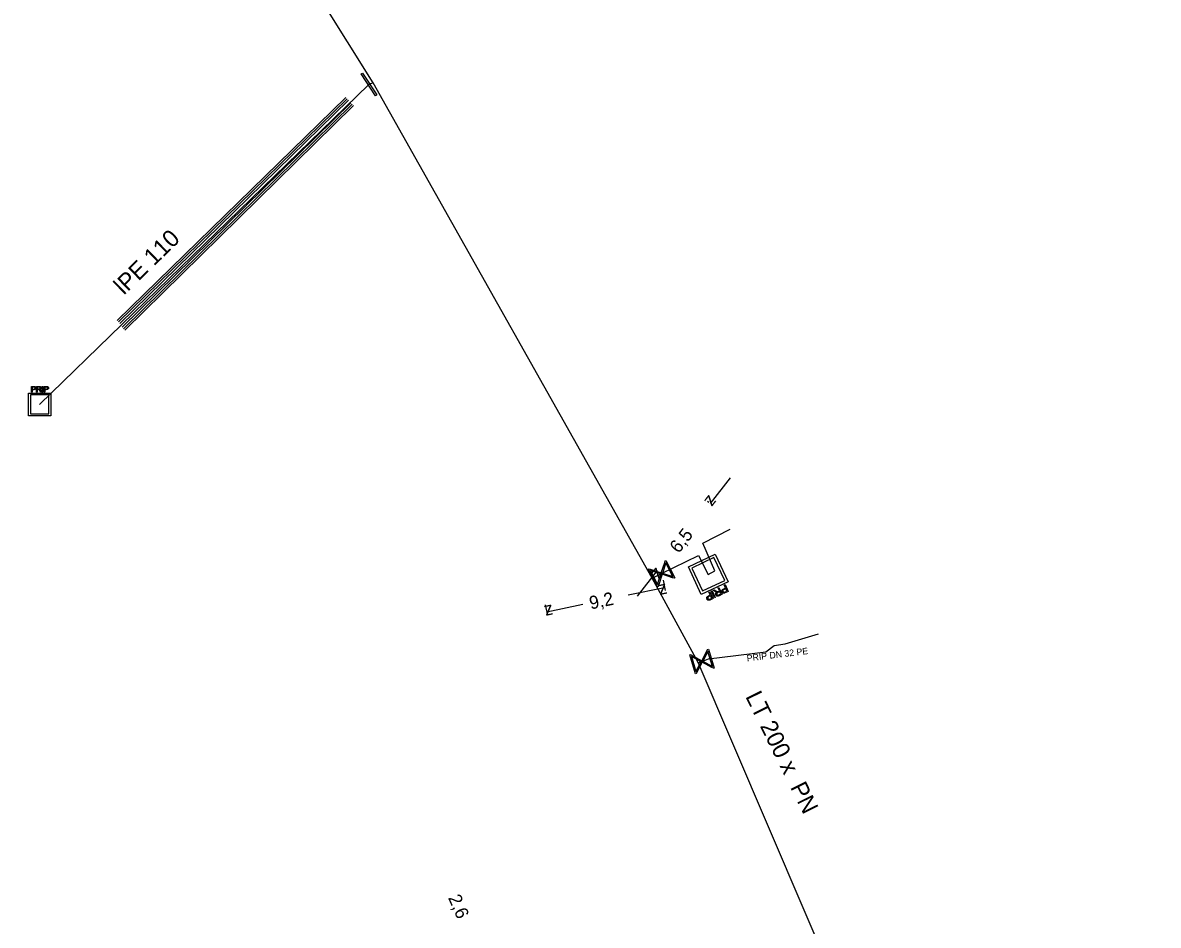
# Model space of a CAD drawing. Extents: x -643544 to -637295, y -1119190 to -1111715.
# Drawn here: x -641157.1 to -641070.3, y -1115709.5 to -1115640.6 of the extents above; entities that cross this region are included whole.
import ezdxf

# ---------------------------------------------------------------- set-up
doc = ezdxf.new("R2010")
doc.units = 0
for name, color, linetype in [('Default', 7, 'Continuous'), ('VP Chránička', 7, 'Continuous'), ('VP Chránička - okraje', 7, 'Continuous'), ('VP Kótování', 7, 'Continuous'), ('VP Popis přípojky', 7, 'Continuous'), ('VP Přípojka', 7, 'Continuous'), ('VP Řad', 7, 'Continuous'), ('VP Řad - popis', 7, 'Continuous'), ('VP Šachta', 7, 'Continuous'), ('VP Šoupě', 7, 'Continuous')]:
    doc.layers.add(name, color=color, linetype=linetype)

msp = doc.modelspace()

# ---------------------------------------------------------------- linework, layer by layer
at = {"layer": 'Default'}
for points in [[(-641156.22, -1115668.336), (-641156.177, -1115668.336), (-641156.154, -1115668.34), (-641156.123, -1115668.346), (-641156.101, -1115668.361), (-641156.079, -1115668.376), (-641156.066, -1115668.402), (-641156.054, -1115668.428), (-641156.054, -1115668.46), (-641156.054, -1115668.516), (-641156.088, -1115668.554), (-641156.123, -1115668.591), (-641156.214, -1115668.591)], [(-641156.214, -1115668.541), (-641156.158, -1115668.541), (-641156.135, -1115668.521), (-641156.113, -1115668.5), (-641156.113, -1115668.462), (-641156.113, -1115668.436), (-641156.126, -1115668.417), (-641156.139, -1115668.397), (-641156.161, -1115668.392), (-641156.176, -1115668.387), (-641156.215, -1115668.387)], [(-641155.818, -1115668.526), (-641155.779, -1115668.526), (-641155.757, -1115668.518), (-641155.735, -1115668.51), (-641155.724, -1115668.493), (-641155.713, -1115668.475), (-641155.713, -1115668.453), (-641155.713, -1115668.424), (-641155.735, -1115668.404), (-641155.757, -1115668.384), (-641155.805, -1115668.384)], [(-641155.806, -1115668.336), (-641155.749, -1115668.336), (-641155.719, -1115668.348), (-641155.689, -1115668.359), (-641155.672, -1115668.389), (-641155.654, -1115668.418), (-641155.654, -1115668.453), (-641155.654, -1115668.5), (-641155.683, -1115668.531), (-641155.713, -1115668.562), (-641155.774, -1115668.57), (-641155.752, -1115668.582), (-641155.741, -1115668.592), (-641155.716, -1115668.614), (-641155.694, -1115668.649)], [(-641155.257, -1115668.337), (-641155.215, -1115668.337), (-641155.191, -1115668.342), (-641155.16, -1115668.348), (-641155.139, -1115668.362), (-641155.117, -1115668.377), (-641155.104, -1115668.403), (-641155.092, -1115668.43), (-641155.092, -1115668.462), (-641155.092, -1115668.518), (-641155.126, -1115668.555), (-641155.16, -1115668.592), (-641155.251, -1115668.592)], [(-641155.251, -1115668.543), (-641155.196, -1115668.543), (-641155.173, -1115668.522), (-641155.15, -1115668.502), (-641155.15, -1115668.463), (-641155.15, -1115668.437), (-641155.163, -1115668.418), (-641155.177, -1115668.399), (-641155.199, -1115668.393), (-641155.213, -1115668.389), (-641155.253, -1115668.389)], [(-641155.746, -1115668.677), (-641155.771, -1115668.638), (-641155.787, -1115668.617), (-641155.804, -1115668.597), (-641155.817, -1115668.589), (-641155.83, -1115668.581), (-641155.843, -1115668.578), (-641155.852, -1115668.575), (-641155.874, -1115668.575)], [(-641103.845, -1115684.33), (-641103.914, -1115684.362), (-641103.957, -1115684.365), (-641103.999, -1115684.368), (-641104.037, -1115684.343), (-641104.075, -1115684.318), (-641104.095, -1115684.275), (-641104.122, -1115684.219), (-641104.104, -1115684.165), (-641104.086, -1115684.111), (-641104.017, -1115684.066), (-641104.05, -1115684.064), (-641104.07, -1115684.058), (-641104.113, -1115684.046), (-641104.159, -1115684.016)], [(-641104.111, -1115683.952), (-641104.059, -1115683.986), (-641104.028, -1115684.002), (-641103.997, -1115684.017), (-641103.976, -1115684.019), (-641103.956, -1115684.022), (-641103.938, -1115684.018), (-641103.926, -1115684.016), (-641103.899, -1115684.004)], [(-641103.347, -1115684.095), (-641103.398, -1115684.119), (-641103.429, -1115684.127), (-641103.469, -1115684.138), (-641103.504, -1115684.132), (-641103.539, -1115684.127), (-641103.569, -1115684.102), (-641103.599, -1115684.078), (-641103.617, -1115684.039), (-641103.649, -1115683.972), (-641103.628, -1115683.907), (-641103.608, -1115683.843), (-641103.499, -1115683.791)], [(-641103.47, -1115683.851), (-641103.537, -1115683.883), (-641103.553, -1115683.92), (-641103.569, -1115683.958), (-641103.547, -1115684.004), (-641103.532, -1115684.036), (-641103.505, -1115684.051), (-641103.479, -1115684.067), (-641103.449, -1115684.061), (-641103.429, -1115684.058), (-641103.381, -1115684.036)], [(-641104.508, -1115684.641), (-641104.559, -1115684.665), (-641104.59, -1115684.673), (-641104.63, -1115684.683), (-641104.665, -1115684.678), (-641104.7, -1115684.673), (-641104.73, -1115684.648), (-641104.76, -1115684.623), (-641104.778, -1115684.585), (-641104.81, -1115684.517), (-641104.79, -1115684.453), (-641104.77, -1115684.388), (-641104.66, -1115684.337)], [(-641104.632, -1115684.397), (-641104.699, -1115684.428), (-641104.715, -1115684.466), (-641104.73, -1115684.504), (-641104.709, -1115684.55), (-641104.694, -1115684.581), (-641104.667, -1115684.597), (-641104.64, -1115684.612), (-641104.61, -1115684.607), (-641104.59, -1115684.604), (-641104.542, -1115684.581)], [(-641103.939, -1115684.094), (-641103.987, -1115684.116), (-641104.009, -1115684.138), (-641104.03, -1115684.161), (-641104.034, -1115684.188), (-641104.037, -1115684.215), (-641104.024, -1115684.242), (-641104.008, -1115684.277), (-641103.97, -1115684.289), (-641103.932, -1115684.3), (-641103.874, -1115684.272)]]:
    msp.add_open_spline(points, degree=3, dxfattribs=at)
at = {"layer": 'VP Chránička'}
for points in [[(-641132.267, -1115646.364), (-641149.746, -1115663.417)], [(-641131.887, -1115646.773), (-641149.36, -1115663.931)]]:
    msp.add_lwpolyline(points, dxfattribs=at)
at = {"layer": 'VP Chránička - okraje'}
for points in [[(-641149.851, -1115663.31), (-641132.372, -1115646.257)], [(-641132.162, -1115646.471), (-641149.641, -1115663.524)], [(-641149.465, -1115663.824), (-641131.992, -1115646.666)], [(-641131.782, -1115646.88), (-641149.255, -1115664.038)]]:
    msp.add_lwpolyline(points, dxfattribs=at)
at = {"layer": 'VP Kótování'}
for points in [[(-641102.996, -1115675.311), (-641104.537, -1115677.279)], [(-641104.624, -1115677.212), (-641104.734, -1115677.125)], [(-641108.63, -1115682.33), (-641108.741, -1115682.244)], [(-641110.085, -1115684.366), (-641108.544, -1115682.398)], [(-641108.134, -1115683.128), (-641107.964, -1115683.934)], [(-641110.787, -1115684.272), (-641108.016, -1115683.689)], [(-641117.137, -1115685.019), (-641116.968, -1115685.826)], [(-641114.248, -1115684.999), (-641117.019, -1115685.581)]]:
    msp.add_lwpolyline(points, dxfattribs=at)
at = {"layer": 'VP Přípojka'}
for points in [[(-641108.975, -1115682.997), (-641108.237, -1115682.638), (-641105.41, -1115681.254), (-641104.678, -1115682.697), (-641104.167, -1115682.433), (-641105.088, -1115680.309), (-641102.999, -1115679.255)], [(-641105.46, -1115689.44), (-641105.16, -1115689.35), (-641104.66, -1115689.16), (-641100.28, -1115688.62), (-641099.63, -1115688.12), (-641098.8, -1115688), (-641096.25, -1115687.25)]]:
    msp.add_lwpolyline(points, dxfattribs=at)
at = {"layer": 'VP Řad'}
for points in [[(-641070.293, -1115767.85), (-641071.145, -1115766.124), (-641089.25, -1115727.265), (-641105.46, -1115689.44), (-641108.975, -1115682.997), (-641130.277, -1115645.157), (-641144.387, -1115622.596), (-641157.056, -1115600.756)], [(-641130.277, -1115645.157), (-641130.6, -1115645.27), (-641155.764, -1115669.71)]]:
    msp.add_lwpolyline(points, dxfattribs=at)
at = {"layer": 'VP Šachta'}
for points in [[(-641156.381, -1115668.767), (-641156.381, -1115668.336), (-641156.22, -1115668.336)], [(-641156.215, -1115668.387), (-641156.325, -1115668.387), (-641156.325, -1115668.541)], [(-641155.997, -1115668.767), (-641155.997, -1115668.336), (-641155.806, -1115668.336)], [(-641155.805, -1115668.384), (-641155.94, -1115668.384), (-641155.94, -1115668.526)], [(-641155.56, -1115668.768), (-641155.56, -1115668.337), (-641155.505, -1115668.337), (-641155.505, -1115668.768), (-641155.56, -1115668.768)], [(-641155.418, -1115668.768), (-641155.418, -1115668.337), (-641155.257, -1115668.337)], [(-641155.253, -1115668.389), (-641155.363, -1115668.389), (-641155.363, -1115668.543)], [(-641154.916, -1115668.843), (-641154.916, -1115670.585), (-641156.612, -1115670.585), (-641156.612, -1115668.843), (-641154.916, -1115668.843)], [(-641156.467, -1115668.991), (-641156.467, -1115670.437), (-641155.061, -1115670.437), (-641155.061, -1115668.991), (-641156.467, -1115668.991)], [(-641156.214, -1115668.591), (-641156.325, -1115668.591), (-641156.325, -1115668.767), (-641156.381, -1115668.767)], [(-641156.325, -1115668.541), (-641156.214, -1115668.541)], [(-641155.874, -1115668.575), (-641155.94, -1115668.575), (-641155.94, -1115668.767), (-641155.997, -1115668.767)], [(-641155.94, -1115668.526), (-641155.818, -1115668.526)], [(-641155.694, -1115668.649), (-641155.619, -1115668.767), (-641155.691, -1115668.767), (-641155.746, -1115668.677)], [(-641155.251, -1115668.592), (-641155.363, -1115668.592), (-641155.363, -1115668.768), (-641155.418, -1115668.768)], [(-641155.363, -1115668.543), (-641155.251, -1115668.543)], [(-641105.207, -1115684.225), (-641106.198, -1115682.125), (-641104.152, -1115681.16), (-641103.162, -1115683.26), (-641105.207, -1115684.225)], [(-641103.421, -1115683.164), (-641104.243, -1115681.421), (-641105.939, -1115682.221), (-641105.116, -1115683.964), (-641103.421, -1115683.164)], [(-641104.387, -1115683.949), (-641104.142, -1115684.468), (-641104.209, -1115684.5), (-641104.454, -1115683.98), (-641104.387, -1115683.949)], [(-641104.159, -1115684.016), (-641104.316, -1115683.917), (-641104.229, -1115683.876), (-641104.111, -1115683.952)], [(-641103.899, -1115684.004), (-641103.82, -1115683.966), (-641103.929, -1115683.735), (-641103.86, -1115683.702)], [(-641103.86, -1115683.702), (-641103.615, -1115684.222), (-641103.845, -1115684.33)], [(-641103.499, -1115683.791), (-641103.364, -1115683.728), (-641103.464, -1115683.516), (-641103.397, -1115683.484)], [(-641103.336, -1115683.788), (-641103.47, -1115683.851)], [(-641103.397, -1115683.484), (-641103.152, -1115684.003), (-641103.347, -1115684.095)], [(-641103.381, -1115684.036), (-641103.249, -1115683.973), (-641103.336, -1115683.788)], [(-641104.66, -1115684.337), (-641104.526, -1115684.273), (-641104.626, -1115684.061), (-641104.559, -1115684.03)], [(-641104.497, -1115684.333), (-641104.632, -1115684.397)], [(-641104.559, -1115684.03), (-641104.314, -1115684.549), (-641104.508, -1115684.641)], [(-641104.542, -1115684.581), (-641104.41, -1115684.519), (-641104.497, -1115684.333)], [(-641103.792, -1115684.024), (-641103.939, -1115684.094)], [(-641103.874, -1115684.272), (-641103.711, -1115684.196), (-641103.792, -1115684.024)]]:
    msp.add_lwpolyline(points, dxfattribs=at)
at = {"layer": 'VP Šoupě'}
for points in [[(-641131.095, -1115644.399), (-641130, -1115646.072), (-641130.105, -1115646.141), (-641131.2, -1115644.467), (-641131.095, -1115644.399)], [(-641107.907, -1115681.63), (-641107.228, -1115682.968), (-641107.287, -1115682.997), (-641107.408, -1115682.954), (-641108.207, -1115682.694), (-641108.507, -1115683.617), (-641108.566, -1115683.647), (-641109.245, -1115682.309), (-641109.186, -1115682.279), (-641108.263, -1115682.583), (-641108.003, -1115681.784), (-641107.966, -1115681.66), (-641107.907, -1115681.63)], [(-641107.92, -1115681.813), (-641108.179, -1115682.61), (-641107.384, -1115682.869), (-641107.92, -1115681.813)], [(-641108.551, -1115683.468), (-641108.29, -1115682.667), (-641109.09, -1115682.406), (-641108.551, -1115683.468)], [(-641104.657, -1115688.416), (-641104.226, -1115689.853), (-641104.289, -1115689.872), (-641104.4, -1115689.807), (-641105.14, -1115689.41), (-641105.6, -1115690.265), (-641105.663, -1115690.284), (-641106.094, -1115688.847), (-641106.031, -1115688.828), (-641105.176, -1115689.291), (-641104.779, -1115688.551), (-641104.72, -1115688.435), (-641104.657, -1115688.416)], [(-641105.617, -1115690.111), (-641105.218, -1115689.368), (-641105.959, -1115688.97), (-641105.617, -1115690.111)], [(-641104.702, -1115688.594), (-641105.099, -1115689.332), (-641104.361, -1115689.728), (-641104.702, -1115688.594)]]:
    msp.add_lwpolyline(points, dxfattribs=at)

# ---------------------------------------------------------------- texts
at = {"layer": 'VP Kótování'}
for s, rotation, p in [('z', 231.94652, (-641104.623, -1115676.577)), ('6,5', 51.94652, (-641106.93, -1115681.147)), ('z', 51.94652, (-641108.458, -1115683.1)), ('z', 11.86556, (-641108.402, -1115684.282)), ('9,2', 11.86556, (-641113.656, -1115685.385)), ('z', 191.86556, (-641116.633, -1115684.989)), ('2,6', 293.68471, (-641124.57, -1115707.405))]:
    msp.add_text(s, height=1, rotation=rotation, dxfattribs=at).set_placement(p)
at = {"layer": 'VP Popis přípojky'}
msp.add_text('PRIP DN 32 PE', height=0.5, rotation=7.0284, dxfattribs=at).set_placement((-641101.705, -1115689.359))
at = {"layer": 'VP Řad - popis'}
for s, rotation, p in [('lPE 110', 44.16382, (-641149.32, -1115661.405)), ('LT 200 x  PN ', 296.30175, (-641101.868, -1115692.02))]:
    msp.add_text(s, height=1.3, rotation=rotation, dxfattribs=at).set_placement(p)

doc.saveas('drawing.dxf')
